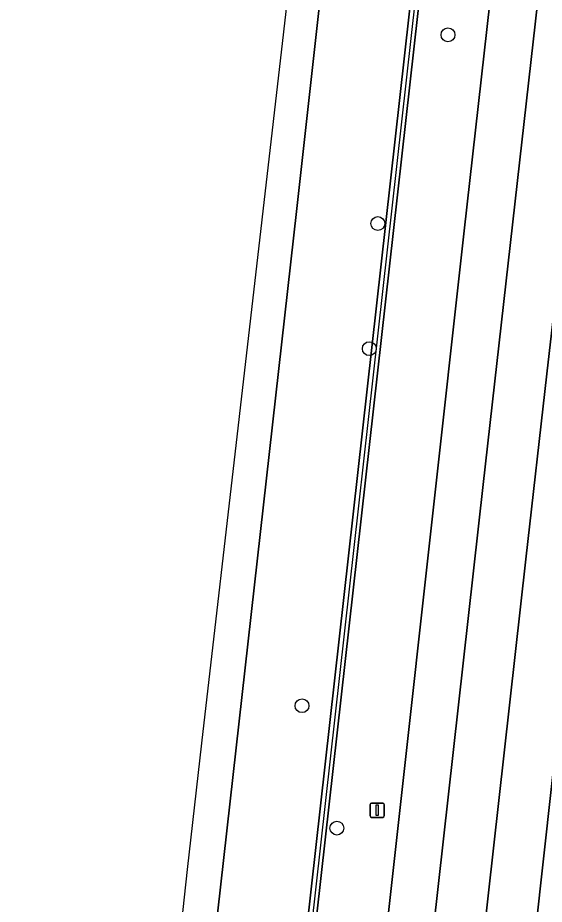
# Model space of a CAD drawing. Extents: x 162026 to 163502, y 387295 to 388169.
# Drawn here: x 162028.1 to 162065.2, y 387554 to 387616.5 of the extents above; entities that cross this region are included whole.
import ezdxf

# ---------------------------------------------------------------- set-up
doc = ezdxf.new("R2010")
doc.units = 0
for name, color, linetype in [('IMGEO_Berm_groen', 7, 'Continuous'), ('IMGEO_Boom', 7, 'Continuous'), ('IMGEO_Groenvoorziening', 7, 'Continuous'), ('IMGEO_Haag', 7, 'Continuous'), ('IMGEO_Hek', 7, 'Continuous'), ('IMGEO_Rijbaan_regionaal_gesloten', 7, 'Continuous'), ('IMGEO_Verkeersbordpaal', 7, 'Continuous')]:
    doc.layers.add(name, color=color, linetype=linetype)

msp = doc.modelspace()

# ---------------------------------------------------------------- linework, layer by layer
at = {"layer": 'IMGEO_Berm_groen'}
msp.add_lwpolyline([(162070.558, 387750.033), (162070.715, 387751.433), (162082.73, 387858.959), (162085.888, 387887.498), (162092.582, 387948.213), (162098.331, 388000.033), (162100.436, 388019.009), (162101.034, 388018.962), (162098.927, 387999.967), (162093.178, 387948.147), (162086.483, 387887.426), (162083.326, 387858.893), (162071.311, 387751.367), (162071.154, 387749.967), (162064.775, 387692.973), (162048.017, 387543.217), (162038.634, 387465.803), (162038.336, 387465.839), (162038.038, 387465.875), (162047.421, 387543.289), (162064.177, 387693.016)], close=True, dxfattribs=at)
for points in [[(162064.05, 387750), (162057.767, 387693.483), (162056.727, 387684.126), (162047.718, 387603.08), (162036.137, 387500), (162030.941, 387454.36), (162030.73, 387452.526), (162030.286, 387448.671), (162029.893, 387445.259), (162029.553, 387442.306), (162029.44, 387441.239), (162028.358, 387431), (162028.258, 387430.068), (162028.052, 387428.264), (162033.041, 387427.758), (162033.149, 387428.806), (162035.199, 387428.61), (162035.081, 387427.551), (162037.244, 387427.331)], [(162037.244, 387427.331), (162040.156, 387427.036), (162040.402, 387429.193), (162040.503, 387430.114), (162041.617, 387440.377), (162041.731, 387441.427), (162042.071, 387444.383), (162042.463, 387447.798), (162042.907, 387451.657), (162043.118, 387453.488), (162048.26, 387500), (162059.518, 387601.502), (162069.77, 387692.609), (162071.42, 387707.267), (162076.229, 387750)], [(162069.156, 387593.845), (162067.972, 387583.123), (162058.793, 387500), (162053.572, 387452.74), (162053.367, 387450.91), (162052.934, 387447.048), (162052.22, 387440.67), (162052.104, 387439.634), (162050.945, 387429.352), (162050.842, 387428.441), (162050.553, 387425.98)]]:
    msp.add_lwpolyline(points, dxfattribs=at)
at = {"layer": 'IMGEO_Boom'}
for centre in [(162058.377, 387615.325), (162053.429, 387602.006), (162052.831, 387593.18), (162048.088, 387567.991), (162050.55, 387559.359)]:
    msp.add_circle(centre, 0.489, dxfattribs=at)
at = {"layer": 'IMGEO_Groenvoorziening'}
msp.add_lwpolyline([(162064.775, 387692.973), (162071.154, 387749.967), (162071.311, 387751.367), (162083.326, 387858.893), (162086.483, 387887.426), (162093.178, 387948.147), (162098.927, 387999.967), (162101.034, 388018.962), (162100.436, 388019.009), (162098.331, 388000.033), (162092.582, 387948.213), (162085.888, 387887.498), (162082.73, 387858.959), (162070.715, 387751.433), (162070.558, 387750.033), (162064.177, 387693.016), (162047.421, 387543.289), (162038.038, 387465.875), (162038.336, 387465.839), (162038.634, 387465.803), (162048.017, 387543.217)], close=True, dxfattribs=at)
at = {"layer": 'IMGEO_Haag'}
msp.add_lwpolyline([(162064.775, 387692.973), (162071.154, 387749.967), (162071.311, 387751.367), (162083.326, 387858.893), (162086.483, 387887.426), (162093.178, 387948.147), (162098.927, 387999.967), (162101.034, 388018.962), (162100.436, 388019.009), (162098.331, 388000.033), (162092.582, 387948.213), (162085.888, 387887.498), (162082.73, 387858.959), (162070.715, 387751.433), (162070.558, 387750.033), (162064.177, 387693.016), (162047.421, 387543.289), (162038.038, 387465.875), (162038.336, 387465.839), (162038.634, 387465.803), (162048.017, 387543.217)], close=True, dxfattribs=at)
at = {"layer": 'IMGEO_Hek'}
msp.add_lwpolyline([(162064.476, 387692.994), (162047.719, 387543.253)], dxfattribs=at)
at = {"layer": 'IMGEO_Rijbaan_regionaal_gesloten'}
for points in [[(162059.672, 387540.919), (162063.864, 387578.33), (162065.355, 387591.407), (162069.272, 387625.672), (162069.824, 387630.731), (162072.278, 387652.748), (162074.184, 387670.118), (162074.872, 387676.127), (162075.235, 387679.285), (162076.108, 387687.192), (162076.773, 387693.182), (162078.212, 387705.889), (162079.748, 387719.741), (162080.868, 387729.662), (162083.319, 387751.567)], [(162076.229, 387750), (162071.42, 387707.267), (162069.77, 387692.609), (162059.518, 387601.502), (162048.26, 387500), (162043.118, 387453.488), (162046.313, 387453.259), (162051.705, 387501.521), (162055.598, 387536.533), (162060.869, 387583.595), (162065.336, 387623.382), (162068.986, 387656.002), (162073.014, 387691.729), (162079.611, 387750.509)], [(162079.611, 387750.509), (162073.014, 387691.729), (162068.986, 387656.002), (162065.336, 387623.382), (162060.869, 387583.595), (162055.598, 387536.533)], [(162070.096, 387593.801), (162069.67, 387608.689), (162069.497, 387614.337), (162069.414, 387618.994), (162069.449, 387622.714), (162069.824, 387630.731), (162069.272, 387625.672), (162065.355, 387591.407), (162063.864, 387578.33), (162059.672, 387540.919), (162055.173, 387500.578), (162052.463, 387476.19), (162049.839, 387453.007), (162053.572, 387452.74), (162058.793, 387500), (162067.972, 387583.123)]]:
    msp.add_lwpolyline(points, dxfattribs=at)
msp.add_lwpolyline([(162028.947, 387454.503), (162030.941, 387454.36), (162036.137, 387500), (162047.718, 387603.08), (162056.727, 387684.126), (162054.699, 387684.33), (162043.666, 387588.407), (162041.014, 387565.347), (162039.989, 387556.439)], close=True, dxfattribs=at)
at = {"layer": 'IMGEO_Verkeersbordpaal'}
for p, q in [((162052.887, 387560.216), (162052.887, 387561.016)), ((162052.887, 387561.016), (162052.887, 387560.216)), ((162052.987, 387561.116), (162053.777, 387561.116)), ((162053.777, 387561.116), (162052.987, 387561.116)), ((162053.877, 387561.016), (162053.877, 387560.216)), ((162053.877, 387560.216), (162053.877, 387561.016)), ((162053.777, 387560.116), (162052.987, 387560.116)), ((162052.987, 387560.116), (162053.777, 387560.116))]:
    msp.add_line(p, q, dxfattribs=at)
msp.add_lwpolyline([(162053.307, 387560.991), (162053.457, 387560.991), (162053.457, 387560.241), (162053.307, 387560.241), (162053.307, 387560.991)], dxfattribs=at)
for centre, start, end in [((162052.987, 387561.016), 90, 180), ((162052.987, 387561.016), 90, 180), ((162053.777, 387561.016), 0, 90), ((162053.777, 387561.016), 360, 90), ((162052.987, 387560.216), 180, 270), ((162052.987, 387560.216), 180, 270), ((162053.777, 387560.216), 270, 0), ((162053.777, 387560.216), 270, 0)]:
    msp.add_arc(centre, 0.1, start, end, dxfattribs=at)

doc.saveas('drawing.dxf')
